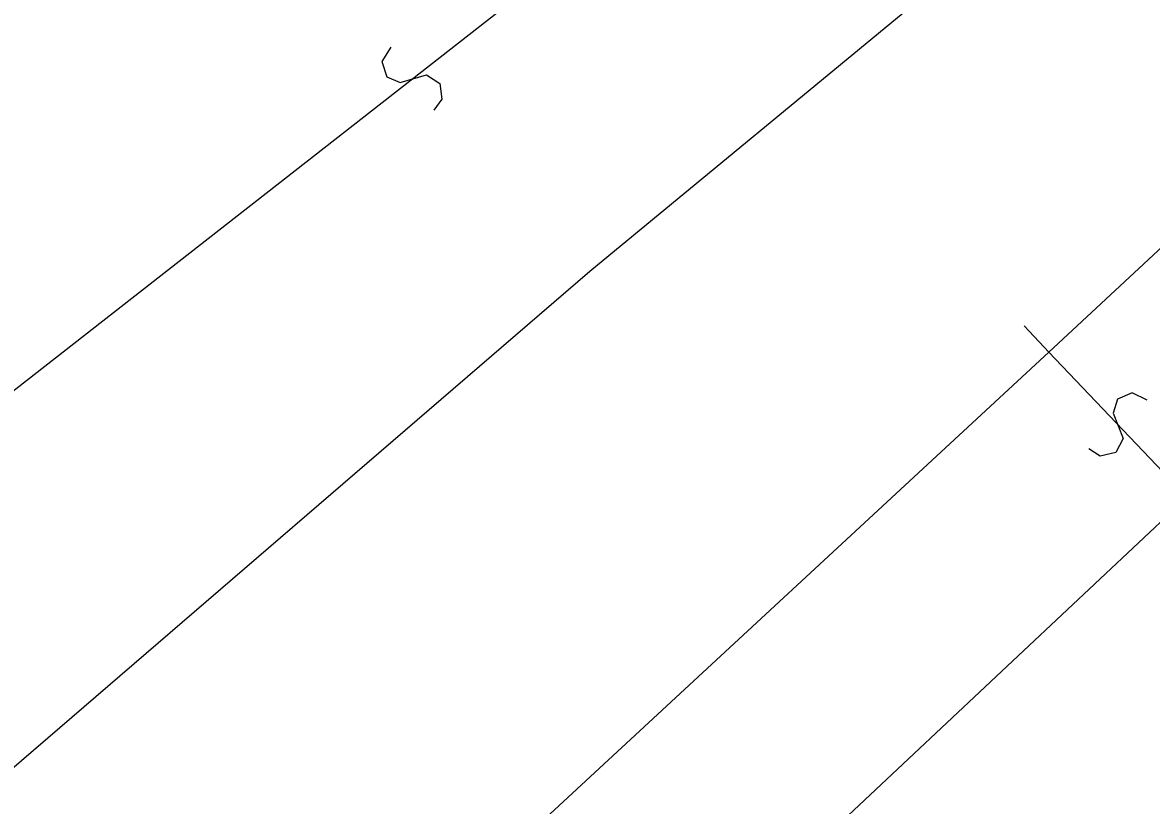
# Model space of a CAD drawing. Extents: x -266179 to -264727, y -1243225 to -1241702.
# Drawn here: x -265547.73 to -265525.42, y -1243096.71 to -1243081.24 of the extents above; entities that cross this region are included whole.
import ezdxf

# ---------------------------------------------------------------- set-up
doc = ezdxf.new("R2010")
doc.units = 0
doc.layers.add('Vrstva 1', color=7, linetype='Continuous')
doc.layers.add('Vrstva 2', color=7, linetype='Continuous')

msp = doc.modelspace()

# ---------------------------------------------------------------- linework, layer by layer
at = {"layer": 'Vrstva 1'}
for p, q in [((-265523.24, -1243075.2), (-265536.52, -1243086.16)), ((-265536.52, -1243086.16), (-265548.41, -1243096.39))]:
    msp.add_line(p, q, dxfattribs=at)
at = {"layer": 'Vrstva 2'}
for p, q in [((-265527.45, -1243087.75), (-265509.83, -1243071.37)), ((-265549.11, -1243089.45), (-265530.95, -1243075.25)), ((-265527.94, -1243087.23), (-265527.45, -1243087.75)), ((-265542.03, -1243101.25), (-265527.45, -1243087.75)), ((-265527.45, -1243087.75), (-265524.72, -1243090.62)), ((-265539.15, -1243104.16), (-265524.72, -1243090.62))]:
    msp.add_line(p, q, dxfattribs=at)
for points in [[(-265540.453, -1243081.729), (-265540.629, -1243082.006), (-265540.531, -1243082.31), (-265540.267, -1243082.421), (-265539.75, -1243082.27), (-265539.486, -1243082.445), (-265539.446, -1243082.756), (-265539.607, -1243082.971)], [(-265525.507, -1243088.704), (-265525.801, -1243088.555), (-265526.094, -1243088.683), (-265526.178, -1243088.956), (-265525.979, -1243089.456), (-265526.127, -1243089.736), (-265526.433, -1243089.806), (-265526.663, -1243089.666)]]:
    msp.add_lwpolyline(points, dxfattribs=at)

doc.saveas('drawing.dxf')
